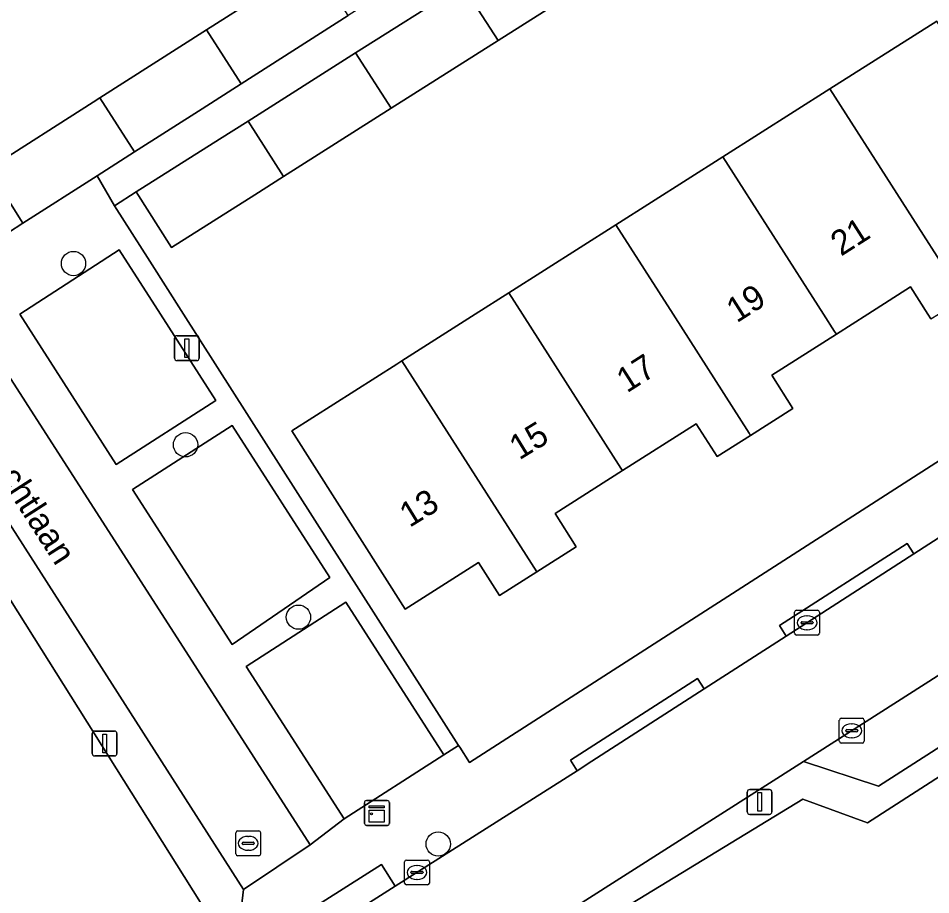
# Model space of a CAD drawing. Extents: x 158472 to 159562, y 388525 to 389606.
# Drawn here: x 159225.58 to 159262.29, y 389226.63 to 389261.91 of the extents above; entities that cross this region are included whole.
import ezdxf

# ---------------------------------------------------------------- set-up
doc = ezdxf.new("R2010")
doc.units = 0
for name, color, linetype in [('IMGEO_Boom', 7, 'Continuous'), ('IMGEO_Erf', 7, 'Continuous'), ('IMGEO_Groenvoorziening', 7, 'Continuous'), ('IMGEO_Kast', 7, 'Continuous'), ('IMGEO_Kolk', 7, 'Continuous'), ('IMGEO_Lichtmast', 7, 'Continuous'), ('IMGEO_Openbare_ruimte_label', 7, 'Continuous'), ('IMGEO_Pand', 7, 'Continuous'), ('IMGEO_Pand_nummerreeks', 7, 'Continuous'), ('IMGEO_Parkeervlak_open', 7, 'Continuous'), ('IMGEO_Rijbaan_lokaal_open', 7, 'Continuous'), ('IMGEO_Voetpad_open', 7, 'Continuous')]:
    doc.layers.add(name, color=color, linetype=linetype)

msp = doc.modelspace()

# ---------------------------------------------------------------- linework, layer by layer
at = {"layer": 'IMGEO_Boom'}
for centre in [(159227.8, 389252.039), (159232.308, 389244.745), (159236.851, 389237.807), (159242.473, 389228.677)]:
    msp.add_circle(centre, 0.489, dxfattribs=at)
at = {"layer": 'IMGEO_Erf'}
for points in [[(159233.498, 389225.39), (159224.966, 389238.955), (159216.237, 389250), (159200.934, 389269.362), (159159.334, 389308.772)], [(159216.52, 389280.579), (159210.768, 389274.459), (159224.593, 389252.917), (159225.768, 389253.665), (159224.377, 389255.844), (159228.592, 389258.535), (159228.862, 389258.708), (159233.152, 389261.447), (159237.463, 389264.199), (159241.809, 389266.974), (159246.075, 389269.698), (159250.377, 389272.445), (159254.672, 389275.187), (159258.973, 389277.933), (159263.269, 389280.676), (159267.571, 389283.423), (159271.925, 389286.203), (159272.963, 389286.866), (159275.737, 389289.783), (159279.244, 389293.472)], [(159289.636, 389262.641), (159275.147, 389280.212), (159270.704, 389277.394), (159266.398, 389274.663), (159262.095, 389271.934), (159257.793, 389269.205), (159253.489, 389266.476), (159249.184, 389263.745), (159244.882, 389261.018), (159240.577, 389258.287), (159236.255, 389255.546), (159235.09, 389254.807), (159231.745, 389252.686), (159230.328, 389254.921), (159229.449, 389254.364), (159230.867, 389252.129), (159232.225, 389250), (159243.293, 389232.646), (159243.342, 389232.57), (159243.732, 389231.958), (159271.795, 389250), (159276.877, 389253.267)], [(159262.296, 389249.81), (159262.175, 389250), (159261.479, 389251.096), (159259.754, 389250), (159258.491, 389249.198), (159255.891, 389247.546), (159256.742, 389246.206), (159255.04, 389245.124), (159253.692, 389244.268), (159252.853, 389245.589), (159249.89, 389243.707), (159247.174, 389241.981), (159248.025, 389240.642), (159246.44, 389239.635), (159244.933, 389238.678), (159244.09, 389240.005), (159241.147, 389238.135), (159236.587, 389245.312), (159240.808, 389247.994), (159241.008, 389248.121), (159243.965, 389250), (159245.32, 389250.861), (159249.625, 389253.596), (159253.928, 389256.33), (159258.232, 389259.065), (159262.536, 389261.799)]]:
    msp.add_lwpolyline(points, dxfattribs=at)
at = {"layer": 'IMGEO_Groenvoorziening'}
for points in [[(159291.746, 389253.368), (159291.173, 389254.479), (159290.429, 389253.881), (159284.982, 389250), (159282.219, 389248.031), (159281.739, 389244.83), (159260.187, 389230.999), (159257.176, 389232.001), (159239.217, 389220.548), (159239.599, 389219.788), (159257.143, 389230.48), (159259.739, 389229.536), (159283.571, 389244.874), (159283.748, 389247.705)], [(159289.439, 389243.264), (159290.56, 389245.736), (159292.332, 389248.569), (159292.775, 389249.799), (159292.897, 389250.685), (159292.699, 389252.128), (159292.011, 389252.854), (159291.746, 389253.368), (159283.748, 389247.705), (159283.571, 389244.874), (159259.739, 389229.536), (159257.143, 389230.48), (159239.599, 389219.788), (159239.651, 389219.685), (159242.845, 389213.328)]]:
    msp.add_lwpolyline(points, close=True, dxfattribs=at)
at = {"layer": 'IMGEO_Kast'}
for p, q in [((159239.507, 389229.5), (159239.507, 389230.341)), ((159239.507, 389230.341), (159239.507, 389229.5)), ((159239.582, 389230.425), (159240.423, 389230.425)), ((159240.423, 389230.425), (159239.582, 389230.425)), ((159240.507, 389230.35), (159240.507, 389229.509)), ((159240.507, 389229.509), (159240.507, 389230.35)), ((159240.432, 389229.425), (159239.591, 389229.425)), ((159239.591, 389229.425), (159240.432, 389229.425))]:
    msp.add_line(p, q, dxfattribs=at)
for points in [[(159239.702, 389230.215), (159240.302, 389230.215), (159240.302, 389230.13), (159239.702, 389230.13), (159239.702, 389230.215)], [(159239.702, 389230.04), (159240.302, 389230.04), (159240.302, 389229.551), (159239.702, 389229.551), (159239.702, 389230.04)]]:
    msp.add_lwpolyline(points, dxfattribs=at)
msp.add_circle((159239.786, 389229.889), 0.0377, dxfattribs=at)
for centre, start, end in [((159239.585, 389230.347), 92.4484, 184.2845), ((159239.585, 389230.347), 92.4484, 184.2845), ((159240.429, 389230.347), 2.4484, 94.2845), ((159240.429, 389230.347), 2.4484, 94.2845), ((159239.585, 389229.503), 182.4484, 274.2845), ((159239.585, 389229.503), 182.4484, 274.2845), ((159240.429, 389229.503), 272.4484, 4.2845), ((159240.429, 389229.503), 272.4484, 4.2845)]:
    msp.add_arc(centre, 0.0779, start, end, dxfattribs=at)
at = {"layer": 'IMGEO_Kolk'}
for p, q in [((159256.811, 389237.156), (159256.811, 389238.008)), ((159256.886, 389238.082), (159257.738, 389238.082)), ((159257.299, 389237.862), (159257.324, 389237.862)), ((159257.812, 389238.008), (159257.812, 389237.156)), ((159257.07, 389237.576), (159257.07, 389237.588)), ((159257.508, 389237.539), (159257.11, 389237.539)), ((159257.113, 389237.625), (159257.511, 389237.625)), ((159257.554, 389237.588), (159257.554, 389237.576)), ((159257.738, 389237.082), (159256.886, 389237.082)), ((159257.322, 389237.302), (159257.297, 389237.302)), ((159258.611, 389232.81), (159258.611, 389233.662)), ((159258.686, 389233.736), (159259.538, 389233.736)), ((159259.099, 389233.516), (159259.124, 389233.516)), ((159259.612, 389233.662), (159259.612, 389232.81)), ((159258.87, 389233.23), (159258.87, 389233.242)), ((159259.308, 389233.193), (159258.91, 389233.193)), ((159258.913, 389233.279), (159259.311, 389233.279)), ((159259.354, 389233.242), (159259.354, 389233.23)), ((159259.538, 389232.736), (159258.686, 389232.736)), ((159259.122, 389232.956), (159259.097, 389232.956)), ((159234.329, 389228.279), (159234.329, 389229.131)), ((159234.404, 389229.205), (159235.256, 389229.205)), ((159234.817, 389228.985), (159234.842, 389228.985)), ((159235.33, 389229.131), (159235.33, 389228.279)), ((159234.588, 389228.699), (159234.588, 389228.711)), ((159235.026, 389228.662), (159234.628, 389228.662)), ((159234.631, 389228.748), (159235.029, 389228.748)), ((159235.072, 389228.711), (159235.072, 389228.699)), ((159234.84, 389228.425), (159234.815, 389228.425)), ((159235.256, 389228.205), (159234.404, 389228.205)), ((159241.119, 389227.107), (159241.119, 389227.959)), ((159241.194, 389228.033), (159242.046, 389228.033)), ((159242.12, 389227.959), (159242.12, 389227.107)), ((159241.378, 389227.527), (159241.378, 389227.539)), ((159241.421, 389227.576), (159241.819, 389227.576)), ((159241.607, 389227.813), (159241.632, 389227.813)), ((159241.862, 389227.539), (159241.862, 389227.527)), ((159241.816, 389227.49), (159241.418, 389227.49)), ((159241.63, 389227.253), (159241.605, 389227.253)), ((159242.046, 389227.033), (159241.194, 389227.033))]:
    msp.add_line(p, q, dxfattribs=at)
for points in [[(159256.811, 389237.156), (159256.811, 389238.008)], [(159256.886, 389238.082), (159257.738, 389238.082)], [(159257.812, 389238.008), (159257.812, 389237.156)], [(159257.738, 389237.082), (159256.886, 389237.082)], [(159258.611, 389232.81), (159258.611, 389233.662)], [(159258.686, 389233.736), (159259.538, 389233.736)], [(159259.612, 389233.662), (159259.612, 389232.81)], [(159259.538, 389232.736), (159258.686, 389232.736)], [(159234.329, 389228.279), (159234.329, 389229.131)], [(159234.404, 389229.205), (159235.256, 389229.205)], [(159235.33, 389229.131), (159235.33, 389228.279)], [(159235.256, 389228.205), (159234.404, 389228.205)], [(159241.119, 389227.107), (159241.119, 389227.959)], [(159241.194, 389228.033), (159242.046, 389228.033)], [(159242.12, 389227.959), (159242.12, 389227.107)], [(159242.046, 389227.033), (159241.194, 389227.033)]]:
    msp.add_lwpolyline(points, dxfattribs=at)
for centre, radius, start, end in [((159256.888, 389238.006), 0.0765, 91.552, 178.448), ((159256.888, 389238.006), 0.0765, 91.552, 178.448), ((159257.736, 389238.006), 0.0765, 1.552, 88.448), ((159257.736, 389238.006), 0.0765, 1.552, 88.448), ((159257.11, 389237.585), 0.0403, 85.8775, 175.7526), ((159257.107, 389237.575), 0.0366, 178.938, 274.7102), ((159257.511, 389237.582), 0.043, 264.8664, 352.4533), ((159257.515, 389237.587), 0.0386, 1.7309, 96.639), ((159256.888, 389237.158), 0.0765, 181.552, 268.448), ((159256.888, 389237.158), 0.0765, 181.552, 268.448), ((159257.736, 389237.158), 0.0765, 271.552, 358.448), ((159257.736, 389237.158), 0.0765, 271.552, 358.448), ((159258.688, 389233.66), 0.0765, 91.552, 178.448), ((159258.688, 389233.66), 0.0765, 91.552, 178.448), ((159259.536, 389233.66), 0.0765, 1.552, 88.448), ((159259.536, 389233.66), 0.0765, 1.552, 88.448), ((159258.91, 389233.239), 0.0403, 85.8775, 175.7526), ((159258.907, 389233.229), 0.0366, 178.938, 274.7102), ((159259.311, 389233.236), 0.043, 264.8664, 352.4533), ((159259.315, 389233.241), 0.0386, 1.7309, 96.639), ((159258.688, 389232.812), 0.0765, 181.552, 268.448), ((159258.688, 389232.812), 0.0765, 181.552, 268.448), ((159259.536, 389232.812), 0.0765, 271.552, 358.448), ((159259.536, 389232.812), 0.0765, 271.552, 358.448), ((159234.406, 389229.129), 0.0765, 91.552, 178.448), ((159234.406, 389229.129), 0.0765, 91.552, 178.448), ((159235.254, 389229.129), 0.0765, 1.552, 88.448), ((159235.254, 389229.129), 0.0765, 1.552, 88.448), ((159234.628, 389228.708), 0.0403, 85.8775, 175.7526), ((159234.625, 389228.698), 0.0366, 178.938, 274.7102), ((159235.029, 389228.705), 0.043, 264.8664, 352.4533), ((159235.033, 389228.71), 0.0386, 1.7309, 96.639), ((159234.406, 389228.281), 0.0765, 181.552, 268.448), ((159234.406, 389228.281), 0.0765, 181.552, 268.448), ((159235.254, 389228.281), 0.0765, 271.552, 358.448), ((159235.254, 389228.281), 0.0765, 271.552, 358.448), ((159241.196, 389227.957), 0.0765, 91.552, 178.448), ((159241.196, 389227.957), 0.0765, 91.552, 178.448), ((159242.044, 389227.957), 0.0765, 1.552, 88.448), ((159242.044, 389227.957), 0.0765, 1.552, 88.448), ((159241.418, 389227.536), 0.0403, 85.8775, 175.7526), ((159241.415, 389227.526), 0.0366, 178.938, 274.7102), ((159241.819, 389227.533), 0.043, 264.8664, 352.4533), ((159241.823, 389227.538), 0.0386, 1.7309, 96.639), ((159241.196, 389227.109), 0.0765, 181.552, 268.448), ((159241.196, 389227.109), 0.0765, 181.552, 268.448), ((159242.044, 389227.109), 0.0765, 271.552, 358.448), ((159242.044, 389227.109), 0.0765, 271.552, 358.448)]:
    msp.add_arc(centre, radius, start, end, dxfattribs=at)
for centre, major_axis, ratio, start_param, end_param in [((159257.298, 389237.582), (-0.387, 0.002), 0.722429, 4.712389, 7.853982), ((159257.323, 389237.582), (-0.39, 0.002), 0.717154, 1.570796, 4.712389), ((159259.098, 389233.236), (-0.387, 0.002), 0.722429, 4.712389, 7.853982), ((159259.123, 389233.236), (-0.39, 0.002), 0.717154, 1.570796, 4.712389), ((159234.816, 389228.705), (-0.387, 0.002), 0.722429, 4.712389, 7.853982), ((159234.841, 389228.705), (-0.39, 0.002), 0.717154, 1.570796, 4.712389), ((159241.606, 389227.533), (-0.387, 0.002), 0.722429, 4.712389, 7.853982), ((159241.631, 389227.533), (-0.39, 0.002), 0.717154, 1.570796, 4.712389)]:
    msp.add_ellipse(centre, major_axis=major_axis, ratio=ratio, start_param=start_param, end_param=end_param, dxfattribs=at)
at = {"layer": 'IMGEO_Lichtmast'}
for p, q in [((159231.866, 389248.233), (159231.866, 389249.033)), ((159231.866, 389249.033), (159231.866, 389248.233)), ((159231.966, 389249.133), (159232.756, 389249.133)), ((159232.756, 389249.133), (159231.966, 389249.133)), ((159232.856, 389249.033), (159232.856, 389248.233)), ((159232.856, 389248.233), (159232.856, 389249.033)), ((159232.756, 389248.133), (159231.966, 389248.133)), ((159231.966, 389248.133), (159232.756, 389248.133)), ((159228.555, 389232.323), (159228.555, 389233.123)), ((159228.555, 389233.123), (159228.555, 389232.323)), ((159228.655, 389233.223), (159229.445, 389233.223)), ((159229.445, 389233.223), (159228.655, 389233.223)), ((159229.545, 389233.123), (159229.545, 389232.323)), ((159229.545, 389232.323), (159229.545, 389233.123)), ((159229.445, 389232.223), (159228.655, 389232.223)), ((159228.655, 389232.223), (159229.445, 389232.223)), ((159255.007, 389230.87), (159255.797, 389230.87)), ((159255.797, 389230.87), (159255.007, 389230.87)), ((159254.907, 389229.97), (159254.907, 389230.77)), ((159254.907, 389230.77), (159254.907, 389229.97)), ((159255.897, 389230.77), (159255.897, 389229.97)), ((159255.897, 389229.97), (159255.897, 389230.77)), ((159255.797, 389229.87), (159255.007, 389229.87)), ((159255.007, 389229.87), (159255.797, 389229.87))]:
    msp.add_line(p, q, dxfattribs=at)
for points in [[(159232.286, 389249.008), (159232.436, 389249.008), (159232.436, 389248.258), (159232.286, 389248.258), (159232.286, 389249.008)], [(159228.975, 389233.098), (159229.125, 389233.098), (159229.125, 389232.348), (159228.975, 389232.348), (159228.975, 389233.098)], [(159255.327, 389230.745), (159255.477, 389230.745), (159255.477, 389229.995), (159255.327, 389229.995), (159255.327, 389230.745)]]:
    msp.add_lwpolyline(points, dxfattribs=at)
for centre, start, end in [((159231.966, 389249.033), 90, 180), ((159231.966, 389249.033), 90, 180), ((159232.756, 389249.033), 0, 90), ((159232.756, 389249.033), 360, 90), ((159231.966, 389248.233), 180, 270), ((159231.966, 389248.233), 180, 270), ((159232.756, 389248.233), 270, 0), ((159232.756, 389248.233), 270, 0), ((159228.655, 389233.123), 90, 180), ((159228.655, 389233.123), 90, 180), ((159229.445, 389233.123), 0, 90), ((159229.445, 389233.123), 360, 90), ((159228.655, 389232.323), 180, 270), ((159228.655, 389232.323), 180, 270), ((159229.445, 389232.323), 270, 0), ((159229.445, 389232.323), 270, 0), ((159255.007, 389230.77), 90, 180), ((159255.007, 389230.77), 90, 180), ((159255.797, 389230.77), 0, 90), ((159255.797, 389230.77), 360, 90), ((159255.007, 389229.97), 180, 270), ((159255.007, 389229.97), 180, 270), ((159255.797, 389229.97), 270, 0), ((159255.797, 389229.97), 270, 0)]:
    msp.add_arc(centre, 0.1, start, end, dxfattribs=at)
at = {"layer": 'IMGEO_Pand'}
for points in [[(159243.457, 389263.248), (159244.882, 389261.018), (159249.184, 389263.745), (159247.757, 389265.975)], [(159237.463, 389264.199), (159233.152, 389261.447), (159234.544, 389259.268), (159238.856, 389262.022)], [(159240.577, 389258.287), (159244.882, 389261.018), (159243.457, 389263.248), (159239.152, 389260.517)], [(159267.084, 389254.697), (159267.012, 389254.81), (159262.536, 389261.799), (159258.232, 389259.065), (159263.618, 389250.65), (159265.166, 389251.634), (159264.331, 389252.948)], [(159233.152, 389261.447), (159228.862, 389258.708), (159230.256, 389256.531), (159232.972, 389258.265), (159234.544, 389259.268)], [(159240.577, 389258.287), (159239.152, 389260.517), (159234.828, 389257.775), (159236.255, 389255.546)], [(159258.491, 389249.198), (159259.754, 389250), (159261.479, 389251.096), (159262.175, 389250), (159262.296, 389249.81), (159262.595, 389250), (159263.618, 389250.65), (159258.232, 389259.065), (159253.928, 389256.33), (159257.978, 389250), (159258.42, 389249.309)], [(159228.862, 389258.708), (159228.592, 389258.535), (159224.377, 389255.844), (159225.768, 389253.665), (159228.757, 389255.574), (159230.256, 389256.531)], [(159236.255, 389255.546), (159234.828, 389257.775), (159233.672, 389257.042), (159230.328, 389254.921), (159231.745, 389252.686), (159235.09, 389254.807)], [(159249.625, 389253.596), (159251.923, 389250), (159254.985, 389245.21), (159255.04, 389245.124), (159256.742, 389246.206), (159255.891, 389247.546), (159258.491, 389249.198), (159258.42, 389249.309), (159257.978, 389250), (159253.928, 389256.33)], [(159249.625, 389253.596), (159245.32, 389250.861), (159245.87, 389250), (159249.826, 389243.807), (159249.89, 389243.707), (159252.853, 389245.589), (159253.692, 389244.268), (159255.04, 389245.124), (159254.985, 389245.21), (159251.923, 389250)], [(159246.44, 389239.635), (159248.025, 389240.642), (159247.174, 389241.981), (159249.89, 389243.707), (159249.826, 389243.807), (159245.87, 389250), (159245.32, 389250.861), (159243.965, 389250), (159241.008, 389248.121)], [(159246.44, 389239.635), (159241.008, 389248.121), (159240.808, 389247.994), (159236.587, 389245.312), (159241.147, 389238.135), (159244.09, 389240.005), (159244.933, 389238.678)]]:
    msp.add_lwpolyline(points, close=True, dxfattribs=at)
at = {"layer": 'IMGEO_Parkeervlak_open'}
for points in [[(159229.522, 389243.954), (159233.533, 389246.533), (159231.304, 389250), (159229.64, 389252.588), (159225.635, 389250)], [(159257.176, 389232.001), (159260.187, 389230.999), (159281.739, 389244.83), (159282.219, 389248.031), (159270.595, 389240.573)], [(159234.181, 389236.707), (159238.112, 389239.409), (159234.18, 389245.526), (159230.169, 389242.947)], [(159238.691, 389229.691), (159242.702, 389232.269), (159238.758, 389238.404), (159234.747, 389235.826)]]:
    msp.add_lwpolyline(points, close=True, dxfattribs=at)
at = {"layer": 'IMGEO_Rijbaan_lokaal_open'}
msp.add_lwpolyline([(159202.102, 389274.857), (159184.022, 389292.111), (159163.36, 389311.584), (159161.216, 389309.283), (159179.875, 389291.701), (159202.566, 389270.139), (159213.599, 389259.718), (159219.82, 389250), (159234.642, 389226.846), (159237.316, 389228.642), (159223.585, 389250), (159222.555, 389251.603), (159215.49, 389262.592)], close=True, dxfattribs=at)
for points in [[(159265.001, 389242.536), (159261.611, 389240.352), (159256.476, 389237.045), (159253.175, 389234.918), (159248.66, 389232.01), (159248.059, 389231.628), (159240.745, 389226.976), (159234.871, 389223.24)], [(159239.217, 389220.548), (159257.176, 389232.001), (159270.595, 389240.573)]]:
    msp.add_lwpolyline(points, dxfattribs=at)
at = {"layer": 'IMGEO_Voetpad_open'}
for points in [[(159206.734, 389205.297), (159206.467, 389205.719), (159209.645, 389207.762), (159209.912, 389207.34), (159210.737, 389207.87), (159210.47, 389208.292), (159213.699, 389210.368), (159213.966, 389209.946), (159216.964, 389211.873), (159230.169, 389220.255), (159232.515, 389221.745), (159234.871, 389223.24), (159234.313, 389224.118), (159234.642, 389226.846), (159219.82, 389250), (159213.599, 389259.718), (159202.566, 389270.139), (159179.875, 389291.701), (159161.216, 389309.283), (159158.649, 389308.919)], [(159159.334, 389308.772), (159200.934, 389269.362), (159216.237, 389250), (159224.966, 389238.955), (159233.498, 389225.39), (159227.35, 389221.435), (159220.412, 389217.002), (159212.451, 389211.9), (159209.735, 389210.165), (159208.428, 389209.355), (159205.734, 389207.633), (159197.768, 389202.488), (159190.823, 389198.057), (159188.016, 389196.245), (159187.463, 389195.888), (159185.632, 389195.955), (159185.06, 389196.846), (159176.838, 389209.665), (159175.321, 389212.031), (159169.184, 389221.6), (159166.016, 389226.539), (159163.783, 389229.067), (159142.406, 389249.076)], [(159264.666, 389278.501), (159260.371, 389275.758), (159256.069, 389273.012), (159251.775, 389270.27), (159247.473, 389267.523), (159243.203, 389264.797), (159238.856, 389262.022), (159234.544, 389259.268), (159232.972, 389258.265), (159230.256, 389256.531), (159228.757, 389255.574), (159229.449, 389254.364), (159230.328, 389254.921), (159233.672, 389257.042), (159234.828, 389257.775), (159239.152, 389260.517), (159243.457, 389263.248), (159247.757, 389265.975), (159252.062, 389268.705), (159256.365, 389271.434), (159260.667, 389274.163), (159264.969, 389276.891)], [(159271.795, 389250), (159243.732, 389231.958), (159243.342, 389232.57), (159243.293, 389232.646), (159242.702, 389232.269), (159238.691, 389229.691), (159237.316, 389228.642), (159234.642, 389226.846), (159234.313, 389224.118), (159240.187, 389227.854), (159240.745, 389226.976), (159248.059, 389231.628), (159247.791, 389232.049), (159252.907, 389235.339), (159253.175, 389234.918), (159256.476, 389237.045), (159256.208, 389237.466), (159261.343, 389240.774), (159261.611, 389240.352), (159265.001, 389242.536)]]:
    msp.add_lwpolyline(points, dxfattribs=at)
for points in [[(159229.449, 389254.364), (159228.757, 389255.574), (159225.768, 389253.665), (159224.593, 389252.917), (159224.117, 389252.61), (159222.555, 389251.603), (159223.585, 389250), (159237.316, 389228.642), (159238.691, 389229.691), (159234.747, 389235.826), (159238.758, 389238.404), (159242.702, 389232.269), (159243.293, 389232.646), (159232.225, 389250), (159230.867, 389252.129)], [(159229.64, 389252.588), (159231.304, 389250), (159233.533, 389246.533), (159229.522, 389243.954), (159225.635, 389250)], [(159234.18, 389245.526), (159238.112, 389239.409), (159234.181, 389236.707), (159230.169, 389242.947)], [(159256.476, 389237.045), (159261.611, 389240.352), (159261.343, 389240.774), (159256.208, 389237.466)], [(159248.059, 389231.628), (159248.66, 389232.01), (159253.175, 389234.918), (159252.907, 389235.339), (159247.791, 389232.049)], [(159234.871, 389223.24), (159240.745, 389226.976), (159240.187, 389227.854), (159234.313, 389224.118)]]:
    msp.add_lwpolyline(points, close=True, dxfattribs=at)

# ---------------------------------------------------------------- texts
at = {"layer": 'IMGEO_Openbare_ruimte_label'}
msp.add_text('Atrechtlaan', height=1, rotation=302.7524, dxfattribs=at).set_placement((159223.451, 389245.519))
at = {"layer": 'IMGEO_Pand_nummerreeks'}
for s, rotation, p in [('21', 32.6182, (159258.68, 389252.31)), ('19', 32.4313, (159254.483, 389249.628)), ('17', 32.5554, (159250.065, 389246.808)), ('15', 31.5978, (159245.736, 389244.11)), ('13', 31.5978, (159241.32, 389241.393))]:
    msp.add_text(s, height=1, rotation=rotation, dxfattribs=at).set_placement(p)

doc.saveas('drawing.dxf')
